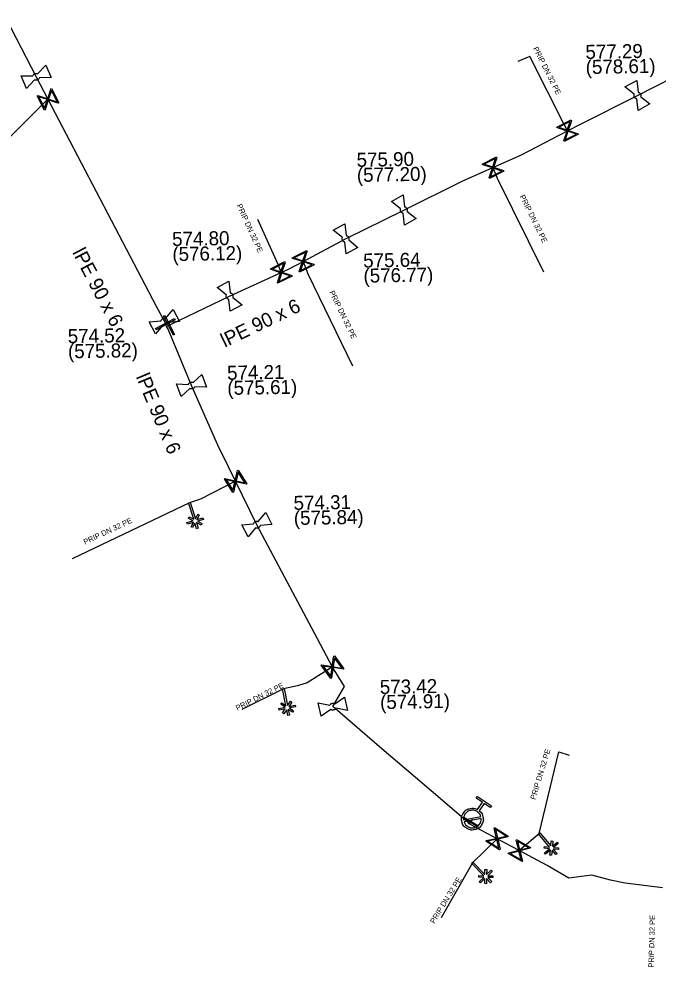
# Model space of a CAD drawing. Extents: x -643842 to -636370, y -1119190 to -1110210.
# Drawn here: x -641256.8 to -641197.6, y -1114188.8 to -1114100.9 of the extents above; entities that cross this region are included whole.
import ezdxf

# ---------------------------------------------------------------- set-up
doc = ezdxf.new("R2010")
doc.units = 0
for name, color, linetype in [('2', 7, 'Continuous'), ('22', 7, 'Continuous'), ('Default', 7, 'Continuous'), ('Level 16', 7, 'Continuous'), ('Level 20', 7, 'Continuous'), ('Level 21', 7, 'Continuous'), ('Level 23', 7, 'Continuous'), ('Level 27', 7, 'Continuous'), ('Level 28', 7, 'Continuous'), ('Level 33', 7, 'Continuous')]:
    doc.layers.add(name, color=color, linetype=linetype)

msp = doc.modelspace()

# ---------------------------------------------------------------- linework, layer by layer
at = {"layer": '2'}
for points in [[(-641240.366, -1114147.62), (-641240.206, -1114148.135), (-641240.355, -1114148.181), (-641240.514, -1114147.671), (-641240.731, -1114148.086), (-641240.869, -1114148.012), (-641240.653, -1114147.6), (-641241.204, -1114147.771), (-641241.25, -1114147.622), (-641240.69, -1114147.448), (-641241.11, -1114147.228), (-641241.038, -1114147.091), (-641240.627, -1114147.306), (-641241.097, -1114145.794), (-641240.948, -1114145.748), (-641240.477, -1114147.264), (-641240.258, -1114146.846), (-641240.12, -1114146.919), (-641240.339, -1114147.339), (-641239.781, -1114147.166), (-641239.735, -1114147.315), (-641240.284, -1114147.486), (-641239.874, -1114147.702), (-641239.946, -1114147.84), (-641240.366, -1114147.62)], [(-641231.857, -1114164.929), (-641231.753, -1114165.458), (-641231.906, -1114165.488), (-641232.009, -1114164.964), (-641232.27, -1114165.354), (-641232.399, -1114165.266), (-641232.14, -1114164.879), (-641232.706, -1114164.99), (-641232.736, -1114164.837), (-641232.161, -1114164.724), (-641232.555, -1114164.46), (-641232.468, -1114164.331), (-641232.083, -1114164.589), (-641232.389, -1114163.036), (-641232.236, -1114163.005), (-641231.929, -1114164.564), (-641231.666, -1114164.171), (-641231.537, -1114164.259), (-641231.801, -1114164.653), (-641231.227, -1114164.54), (-641231.197, -1114164.693), (-641231.761, -1114164.804), (-641231.376, -1114165.063), (-641231.463, -1114165.192), (-641231.857, -1114164.929)], [(-641207.286, -1114177.878), (-641206.937, -1114178.29), (-641207.057, -1114178.391), (-641207.402, -1114177.982), (-641207.44, -1114178.45), (-641207.596, -1114178.436), (-641207.558, -1114177.972), (-641207.998, -1114178.344), (-641208.099, -1114178.225), (-641207.651, -1114177.846), (-641208.124, -1114177.808), (-641208.111, -1114177.653), (-641207.649, -1114177.691), (-641208.672, -1114176.482), (-641208.552, -1114176.381), (-641207.526, -1114177.593), (-641207.488, -1114177.123), (-641207.332, -1114177.137), (-641207.371, -1114177.609), (-641206.925, -1114177.231), (-641206.824, -1114177.351), (-641207.263, -1114177.722), (-641206.801, -1114177.761), (-641206.814, -1114177.916), (-641207.286, -1114177.878)], [(-641213.365, -1114180.509), (-641212.988, -1114180.894), (-641213.099, -1114181.004), (-641213.473, -1114180.621), (-641213.478, -1114181.09), (-641213.634, -1114181.087), (-641213.63, -1114180.622), (-641214.041, -1114181.025), (-641214.151, -1114180.913), (-641213.732, -1114180.504), (-641214.206, -1114180.499), (-641214.204, -1114180.344), (-641213.74, -1114180.348), (-641214.848, -1114179.216), (-641214.736, -1114179.107), (-641213.625, -1114180.242), (-641213.621, -1114179.77), (-641213.465, -1114179.773), (-641213.469, -1114180.247), (-641213.051, -1114179.838), (-641212.942, -1114179.95), (-641213.353, -1114180.352), (-641212.889, -1114180.358), (-641212.891, -1114180.513), (-641213.365, -1114180.509)]]:
    msp.add_lwpolyline(points, dxfattribs=at)
at = {"layer": 'Default'}
for points in [[(-641255.538, -1114106.197), (-641255.523, -1114106.147), (-641255.49, -1114106.103), (-641255.44, -1114106.036), (-641255.365, -1114106.003), (-641255.289, -1114105.971), (-641255.203, -1114105.98), (-641255.15, -1114105.985), (-641255.103, -1114106.008)], [(-641254.94, -1114106.383), (-641254.956, -1114106.433), (-641254.988, -1114106.476), (-641255.04, -1114106.544), (-641255.115, -1114106.577), (-641255.191, -1114106.609), (-641255.274, -1114106.6), (-641255.329, -1114106.595), (-641255.376, -1114106.571)], [(-641199.554, -1114108.328), (-641199.605, -1114108.316), (-641199.651, -1114108.289), (-641199.724, -1114108.243), (-641199.764, -1114108.171), (-641199.803, -1114108.099), (-641199.802, -1114108.015), (-641199.802, -1114107.961), (-641199.783, -1114107.911)], [(-641199.426, -1114107.714), (-641199.374, -1114107.725), (-641199.328, -1114107.753), (-641199.256, -1114107.797), (-641199.216, -1114107.869), (-641199.177, -1114107.941), (-641199.178, -1114108.027), (-641199.178, -1114108.08), (-641199.196, -1114108.13)], [(-641221.214, -1114118.948), (-641221.265, -1114118.936), (-641221.311, -1114118.909), (-641221.384, -1114118.863), (-641221.424, -1114118.791), (-641221.463, -1114118.719), (-641221.462, -1114118.635), (-641221.462, -1114118.581), (-641221.443, -1114118.531)], [(-641221.086, -1114118.334), (-641221.034, -1114118.345), (-641220.988, -1114118.373), (-641220.916, -1114118.417), (-641220.876, -1114118.489), (-641220.837, -1114118.561), (-641220.838, -1114118.647), (-641220.838, -1114118.7), (-641220.856, -1114118.75)], [(-641226.614, -1114121.618), (-641226.665, -1114121.606), (-641226.711, -1114121.579), (-641226.784, -1114121.533), (-641226.824, -1114121.461), (-641226.863, -1114121.389), (-641226.862, -1114121.305), (-641226.862, -1114121.251), (-641226.843, -1114121.201)], [(-641226.486, -1114121.004), (-641226.434, -1114121.015), (-641226.388, -1114121.043), (-641226.316, -1114121.087), (-641226.276, -1114121.159), (-641226.237, -1114121.231), (-641226.238, -1114121.317), (-641226.238, -1114121.37), (-641226.256, -1114121.42)], [(-641237.364, -1114126.938), (-641237.415, -1114126.926), (-641237.461, -1114126.899), (-641237.534, -1114126.853), (-641237.574, -1114126.781), (-641237.613, -1114126.709), (-641237.612, -1114126.625), (-641237.612, -1114126.571), (-641237.593, -1114126.521)], [(-641237.236, -1114126.324), (-641237.184, -1114126.335), (-641237.138, -1114126.363), (-641237.066, -1114126.407), (-641237.026, -1114126.479), (-641236.987, -1114126.551), (-641236.988, -1114126.637), (-641236.988, -1114126.69), (-641237.006, -1114126.74)], [(-641243.653, -1114128.915), (-641243.641, -1114128.864), (-641243.611, -1114128.818), (-641243.564, -1114128.748), (-641243.491, -1114128.711), (-641243.418, -1114128.674), (-641243.331, -1114128.678), (-641243.278, -1114128.68), (-641243.23, -1114128.701)], [(-641243.045, -1114129.065), (-641243.058, -1114129.116), (-641243.087, -1114129.161), (-641243.136, -1114129.232), (-641243.209, -1114129.269), (-641243.282, -1114129.306), (-641243.366, -1114129.302), (-641243.421, -1114129.299), (-641243.469, -1114129.279)], [(-641241.123, -1114134.802), (-641241.105, -1114134.752), (-641241.07, -1114134.71), (-641241.016, -1114134.646), (-641240.939, -1114134.617), (-641240.863, -1114134.589), (-641240.777, -1114134.602), (-641240.725, -1114134.61), (-641240.678, -1114134.636)], [(-641240.535, -1114135.019), (-641240.554, -1114135.067), (-641240.588, -1114135.109), (-641240.644, -1114135.174), (-641240.72, -1114135.203), (-641240.797, -1114135.231), (-641240.88, -1114135.218), (-641240.934, -1114135.21), (-641240.98, -1114135.184)], [(-641235.074, -1114147.738), (-641235.062, -1114147.687), (-641235.032, -1114147.641), (-641234.987, -1114147.57), (-641234.914, -1114147.533), (-641234.841, -1114147.495), (-641234.755, -1114147.498), (-641234.702, -1114147.499), (-641234.653, -1114147.519)], [(-641234.464, -1114147.882), (-641234.477, -1114147.933), (-641234.505, -1114147.978), (-641234.553, -1114148.05), (-641234.626, -1114148.087), (-641234.698, -1114148.125), (-641234.783, -1114148.122), (-641234.837, -1114148.12), (-641234.886, -1114148.1)], [(-641228.005, -1114164.531), (-641227.98, -1114164.484), (-641227.939, -1114164.448), (-641227.876, -1114164.392), (-641227.796, -1114164.375), (-641227.716, -1114164.357), (-641227.633, -1114164.383), (-641227.583, -1114164.398), (-641227.541, -1114164.43)], [(-641227.454, -1114164.83), (-641227.479, -1114164.875), (-641227.519, -1114164.911), (-641227.584, -1114164.968), (-641227.664, -1114164.985), (-641227.743, -1114165.003), (-641227.824, -1114164.978), (-641227.876, -1114164.962), (-641227.918, -1114164.93)], [(-641214.16, -1114174.323), (-641213.877, -1114174.548), (-641213.808, -1114174.907), (-641213.729, -1114175.312), (-641213.96, -1114175.658), (-641214.19, -1114176.002), (-641214.596, -1114176.082), (-641215.002, -1114176.161), (-641215.348, -1114175.93), (-641215.69, -1114175.701), (-641215.771, -1114175.295), (-641215.852, -1114174.889), (-641215.622, -1114174.545), (-641215.391, -1114174.2), (-641214.986, -1114174.118), (-641214.626, -1114174.044), (-641214.312, -1114174.221)], [(-641214.014, -1114174.853), (-641214.095, -1114174.585), (-641214.339, -1114174.422), (-641214.619, -1114174.234), (-641214.949, -1114174.299), (-641215.278, -1114174.365), (-641215.466, -1114174.645), (-641215.629, -1114174.889), (-641215.602, -1114175.168)], [(-641215.566, -1114175.347), (-641215.483, -1114175.612), (-641215.243, -1114175.772), (-641214.963, -1114175.959), (-641214.633, -1114175.895), (-641214.303, -1114175.83), (-641214.115, -1114175.549), (-641213.955, -1114175.309), (-641213.978, -1114175.032)]]:
    msp.add_open_spline(points, degree=3, dxfattribs=at)
at = {"layer": 'Level 16'}
for points in [[(-641253.806, -1114107.373), (-641253.133, -1114108.714), (-641253.192, -1114108.743), (-641253.313, -1114108.699), (-641254.11, -1114108.436), (-641254.415, -1114109.357), (-641254.474, -1114109.387), (-641255.147, -1114108.046), (-641255.088, -1114108.017), (-641254.166, -1114108.324), (-641253.903, -1114107.527), (-641253.865, -1114107.403), (-641253.806, -1114107.373)], [(-641254.458, -1114109.209), (-641254.194, -1114108.408), (-641254.993, -1114108.144), (-641254.458, -1114109.209)], [(-641253.82, -1114107.556), (-641254.083, -1114108.352), (-641253.288, -1114108.614), (-641253.82, -1114107.556)], [(-641206.967, -1114110.956), (-641205.626, -1114110.283), (-641205.597, -1114110.342), (-641205.641, -1114110.463), (-641205.904, -1114111.26), (-641204.983, -1114111.565), (-641204.953, -1114111.624), (-641206.294, -1114112.297), (-641206.323, -1114112.238), (-641206.016, -1114111.316), (-641206.813, -1114111.053), (-641206.937, -1114111.015), (-641206.967, -1114110.956)], [(-641206.784, -1114110.97), (-641205.988, -1114111.233), (-641205.726, -1114110.438), (-641206.784, -1114110.97)], [(-641205.131, -1114111.608), (-641205.932, -1114111.344), (-641206.196, -1114112.143), (-641205.131, -1114111.608)], [(-641213.887, -1114114.376), (-641212.546, -1114113.703), (-641212.517, -1114113.762), (-641212.561, -1114113.883), (-641212.824, -1114114.68), (-641211.903, -1114114.985), (-641211.873, -1114115.044), (-641213.214, -1114115.717), (-641213.243, -1114115.658), (-641212.936, -1114114.736), (-641213.733, -1114114.473), (-641213.857, -1114114.435), (-641213.887, -1114114.376)], [(-641213.704, -1114114.39), (-641212.908, -1114114.653), (-641212.646, -1114113.858), (-641213.704, -1114114.39)], [(-641212.051, -1114115.028), (-641212.852, -1114114.764), (-641213.116, -1114115.563), (-641212.051, -1114115.028)], [(-641231.487, -1114123.066), (-641230.146, -1114122.393), (-641230.117, -1114122.452), (-641230.161, -1114122.573), (-641230.424, -1114123.37), (-641229.503, -1114123.675), (-641229.473, -1114123.734), (-641230.814, -1114124.407), (-641230.843, -1114124.348), (-641230.536, -1114123.426), (-641231.333, -1114123.163), (-641231.457, -1114123.125), (-641231.487, -1114123.066)], [(-641231.304, -1114123.08), (-641230.508, -1114123.343), (-641230.246, -1114122.548), (-641231.304, -1114123.08)], [(-641233.517, -1114124.096), (-641232.176, -1114123.423), (-641232.147, -1114123.482), (-641232.191, -1114123.603), (-641232.454, -1114124.4), (-641231.533, -1114124.705), (-641231.503, -1114124.764), (-641232.844, -1114125.437), (-641232.873, -1114125.378), (-641232.566, -1114124.456), (-641233.363, -1114124.193), (-641233.487, -1114124.155), (-641233.517, -1114124.096)], [(-641233.334, -1114124.11), (-641232.538, -1114124.373), (-641232.276, -1114123.578), (-641233.334, -1114124.11)], [(-641229.651, -1114123.718), (-641230.452, -1114123.454), (-641230.716, -1114124.253), (-641229.651, -1114123.718)], [(-641231.681, -1114124.748), (-641232.482, -1114124.484), (-641232.746, -1114125.283), (-641231.681, -1114124.748)], [(-641243.312, -1114128.412), (-641242.397, -1114130.191), (-641242.508, -1114130.248), (-641243.423, -1114128.469), (-641243.312, -1114128.412)], [(-641242.342, -1114128.818), (-641244.121, -1114129.733), (-641244.178, -1114129.622), (-641242.399, -1114128.707), (-641242.342, -1114128.818)], [(-641236.512, -1114142.756), (-641235.716, -1114144.028), (-641235.772, -1114144.063), (-641235.896, -1114144.03), (-641236.715, -1114143.843), (-641236.932, -1114144.789), (-641236.988, -1114144.824), (-641237.784, -1114143.552), (-641237.728, -1114143.517), (-641236.781, -1114143.737), (-641236.594, -1114142.918), (-641236.568, -1114142.791), (-641236.512, -1114142.756)], [(-641236.508, -1114142.94), (-641236.696, -1114143.757), (-641235.88, -1114143.943), (-641236.508, -1114142.94)], [(-641236.989, -1114144.645), (-641236.801, -1114143.823), (-641237.621, -1114143.635), (-641236.989, -1114144.645)], [(-641227.587, -1114159.962), (-641226.702, -1114161.173), (-641226.755, -1114161.211), (-641226.881, -1114161.188), (-641227.712, -1114161.06), (-641227.859, -1114162.019), (-641227.913, -1114162.058), (-641228.798, -1114160.847), (-641228.745, -1114160.809), (-641227.785, -1114160.959), (-641227.657, -1114160.129), (-641227.641, -1114160.001), (-641227.587, -1114159.962)], [(-641227.927, -1114161.88), (-641227.799, -1114161.046), (-641228.63, -1114160.919), (-641227.927, -1114161.88)], [(-641227.57, -1114160.144), (-641227.698, -1114160.973), (-641226.871, -1114161.1), (-641227.57, -1114160.144)], [(-641214.339, -1114175.784), (-641215.629, -1114175.017), (-641215.581, -1114174.936), (-641214.291, -1114175.703), (-641214.339, -1114175.784)], [(-641212.738, -1114175.886), (-641211.466, -1114176.682), (-641211.501, -1114176.738), (-641211.627, -1114176.763), (-641212.446, -1114176.952), (-641212.227, -1114177.898), (-641212.262, -1114177.954), (-641213.534, -1114177.158), (-641213.499, -1114177.102), (-641212.551, -1114176.886), (-641212.741, -1114176.068), (-641212.773, -1114175.942), (-641212.738, -1114175.886)], [(-641212.654, -1114176.049), (-641212.466, -1114176.866), (-641211.65, -1114176.678), (-641212.654, -1114176.049)], [(-641212.342, -1114177.793), (-641212.532, -1114176.972), (-641213.351, -1114177.162), (-641212.342, -1114177.793)], [(-641210.709, -1114176.994), (-641209.414, -1114177.751), (-641209.447, -1114177.808), (-641209.573, -1114177.836), (-641210.385, -1114178.051), (-641210.138, -1114178.989), (-641210.171, -1114179.046), (-641211.466, -1114178.289), (-641211.433, -1114178.232), (-641210.492, -1114177.988), (-641210.707, -1114177.175), (-641210.742, -1114177.051), (-641210.709, -1114176.994)], [(-641210.621, -1114177.154), (-641210.407, -1114177.965), (-641209.598, -1114177.752), (-641210.621, -1114177.154)], [(-641210.255, -1114178.888), (-641210.47, -1114178.073), (-641211.283, -1114178.287), (-641210.255, -1114178.888)]]:
    msp.add_lwpolyline(points, dxfattribs=at)
at = {"layer": 'Level 21'}
for points in [[(-641258.01, -1114100.93), (-641255.24, -1114106.29), (-641254.14, -1114108.38), (-641252.456, -1114111.605), (-641249.672, -1114116.92), (-641246.89, -1114122.24), (-641244.1, -1114127.55), (-641243.35, -1114128.99), (-641243.26, -1114129.22), (-641243.2, -1114129.325), (-641243.14, -1114129.43)], [(-641243.14, -1114129.43), (-641242.71, -1114129.23), (-641237.3, -1114126.63), (-641232.51, -1114124.43), (-641231.83, -1114124.12), (-641230.48, -1114123.4), (-641226.55, -1114121.31), (-641221.15, -1114118.64), (-641215.74, -1114115.97), (-641212.88, -1114114.71), (-641210.23, -1114113.54), (-641205.96, -1114111.29), (-641204.78, -1114110.67), (-641199.49, -1114108.02), (-641194.52, -1114105.49)], [(-641197.16, -1114181.48), (-641197.67, -1114181.42), (-641200.64, -1114181.03), (-641201.98, -1114180.76), (-641203.71, -1114180.29), (-641205.84, -1114180.58), (-641207.87, -1114179.4), (-641210.44, -1114178.02), (-641211.088, -1114177.672), (-641212.5, -1114176.92), (-641213.87, -1114176.18), (-641214.95, -1114175.6), (-641215.08, -1114175.53), (-641215.193, -1114175.433), (-641218.62, -1114172.49), (-641223.18, -1114168.59), (-641227.73, -1114164.68), (-641226.66, -1114162.81), (-641227.75, -1114161.01), (-641229.14, -1114158.4), (-641231.953, -1114153.107), (-641234.77, -1114147.81), (-641236.75, -1114143.79), (-641237.41, -1114142.45), (-641238.4, -1114140.43), (-641240.83, -1114134.91), (-641243.01, -1114129.7), (-641243.14, -1114129.43)]]:
    msp.add_lwpolyline(points, dxfattribs=at)
at = {"layer": 'Level 23'}
for points in [[(-641206.27, -1114110.72), (-641209.457, -1114104.397), (-641210.564, -1114104.868)], [(-641254.14, -1114108.38), (-641258.93, -1114113.11)], [(-641205.96, -1114111.29), (-641206.27, -1114110.72)], [(-641212.88, -1114114.71), (-641212.48, -1114115.7)], [(-641212.48, -1114115.7), (-641208.187, -1114124.385)], [(-641232.8, -1114123.68), (-641234.683, -1114119.518)], [(-641232.51, -1114124.43), (-641232.8, -1114123.68)], [(-641230.48, -1114123.4), (-641230.05, -1114124.55)], [(-641230.05, -1114124.55), (-641225.904, -1114133.098)], [(-641236.75, -1114143.79), (-641239.99, -1114145.45), (-641241.02, -1114145.77)], [(-641241.02, -1114145.77), (-641251.895, -1114150.978)], [(-641227.75, -1114161.01), (-641227.93, -1114161.1), (-641230.11, -1114162.48), (-641230.99, -1114162.76), (-641232.31, -1114163.02)], [(-641232.31, -1114163.02), (-641236.161, -1114164.943)], [(-641208.61, -1114176.43), (-641206.763, -1114168.864), (-641205.813, -1114169.178)], [(-641214.79, -1114175.1), (-641214.88, -1114175.23), (-641214.96, -1114175.36), (-641215.08, -1114175.53)], [(-641210.44, -1114178.02), (-641210.3, -1114177.86), (-641208.61, -1114176.43)], [(-641212.5, -1114176.92), (-641214.79, -1114179.16)], [(-641214.79, -1114179.16), (-641217.68, -1114184.253)]]:
    msp.add_lwpolyline(points, dxfattribs=at)
at = {"layer": 'Level 28'}
for points in [[(-641255.103, -1114106.008), (-641254.343, -1114105.219)], [(-641254.343, -1114105.219), (-641253.844, -1114106.365), (-641254.94, -1114106.383)], [(-641255.376, -1114106.571), (-641256.137, -1114107.361), (-641256.636, -1114106.215), (-641255.538, -1114106.197)], [(-641199.783, -1114107.911), (-641200.641, -1114107.228), (-641199.547, -1114106.624), (-641199.426, -1114107.714)], [(-641199.196, -1114108.13), (-641198.339, -1114108.812)], [(-641198.339, -1114108.812), (-641199.433, -1114109.416), (-641199.554, -1114108.328)], [(-641221.443, -1114118.531), (-641222.301, -1114117.848), (-641221.207, -1114117.244), (-641221.086, -1114118.334)], [(-641220.856, -1114118.75), (-641219.999, -1114119.432)], [(-641219.999, -1114119.432), (-641221.093, -1114120.036), (-641221.214, -1114118.948)], [(-641226.843, -1114121.201), (-641227.701, -1114120.518), (-641226.607, -1114119.914), (-641226.486, -1114121.004)], [(-641226.256, -1114121.42), (-641225.399, -1114122.102)], [(-641225.399, -1114122.102), (-641226.493, -1114122.706), (-641226.614, -1114121.618)], [(-641237.593, -1114126.521), (-641238.451, -1114125.838), (-641237.357, -1114125.234), (-641237.236, -1114126.324)], [(-641236.149, -1114127.422), (-641237.243, -1114128.026), (-641237.364, -1114126.938)], [(-641237.006, -1114126.74), (-641236.149, -1114127.422)], [(-641243.23, -1114128.701), (-641242.517, -1114127.868)], [(-641242.517, -1114127.868), (-641241.952, -1114128.983), (-641243.045, -1114129.065)], [(-641243.469, -1114129.279), (-641244.183, -1114130.112), (-641244.748, -1114128.997), (-641243.653, -1114128.915)], [(-641240.678, -1114134.636), (-641239.878, -1114133.887)], [(-641239.878, -1114133.887), (-641239.44, -1114135.057), (-641240.535, -1114135.019)], [(-641240.98, -1114135.184), (-641241.782, -1114135.933), (-641242.22, -1114134.763), (-641241.123, -1114134.802)], [(-641234.653, -1114147.519), (-641233.949, -1114146.679)], [(-641233.949, -1114146.679), (-641233.373, -1114147.788), (-641234.464, -1114147.882)], [(-641234.886, -1114148.1), (-641235.591, -1114148.941), (-641236.167, -1114147.832), (-641235.074, -1114147.738)], [(-641227.918, -1114164.93), (-641228.819, -1114165.556), (-641229.084, -1114164.335), (-641228.005, -1114164.531)], [(-641227.541, -1114164.43), (-641226.641, -1114163.804)], [(-641226.641, -1114163.804), (-641226.376, -1114165.025), (-641227.454, -1114164.83)]]:
    msp.add_lwpolyline(points, dxfattribs=at)
at = {"layer": 'Level 33'}
for points in [[(-641214.312, -1114174.221), (-641213.856, -1114173.539), (-641214.429, -1114173.156), (-641214.327, -1114173.003), (-641213.028, -1114173.873), (-641213.13, -1114174.025), (-641213.703, -1114173.642), (-641214.16, -1114174.323)], [(-641215.602, -1114175.168), (-641214.014, -1114174.853)], [(-641213.978, -1114175.032), (-641215.566, -1114175.347)]]:
    msp.add_lwpolyline(points, dxfattribs=at)

# ---------------------------------------------------------------- texts
at = {"layer": '22'}
for rotation, p in [(296.77011, (-641209.182, -1114103.657)), (296.25392, (-641210.416, -1114117.378)), (294.42446, (-641236.658, -1114118.21)), (295.86803, (-641228.073, -1114126.261)), (25.277, (-641250.696, -1114149.676)), (26.78846, (-641236.58, -1114165.066)), (73.12546, (-641208.956, -1114173.343)), (58.39152, (-641218.32, -1114184.83)), (88.42521, (-641197.977, -1114188.872))]:
    msp.add_text('PRIP DN 32 PE', height=0.5, rotation=rotation, dxfattribs=at).set_placement(p)
at = {"layer": 'Level 20'}
for rotation, p in [(297.60652, (-641251.914, -1114122.566)), (25.66854, (-641237.742, -1114131.41)), (292.70571, (-641246.009, -1114134.091))]:
    msp.add_text('lPE 90 x 6', height=1.3, rotation=rotation, dxfattribs=at).set_placement(p)
at = {"layer": 'Level 27'}
for s, p in [('577.29', (-641204.299, -1114104.636)), ('(578.61)', (-641204.274, -1114106.036)), ('575.90', (-641225.514, -1114114.642)), ('(577.20)', (-641225.489, -1114116.042)), ('574.80', (-641242.619, -1114121.979)), ('(576.12)', (-641242.594, -1114123.379)), ('575.64', (-641224.903, -1114123.98)), ('(576.77)', (-641224.878, -1114125.38)), ('574.52', (-641252.296, -1114130.99)), ('(575.82)', (-641252.272, -1114132.39)), ('574.21', (-641237.524, -1114134.381)), ('(575.61)', (-641237.499, -1114135.781)), ('574.31', (-641231.359, -1114146.443)), ('(575.84)', (-641231.335, -1114147.843)), ('573.42', (-641223.362, -1114163.508)), ('(574.91)', (-641223.337, -1114164.908))]:
    msp.add_text(s, height=1.3, rotation=1, dxfattribs=at).set_placement(p)

doc.saveas('drawing.dxf')
